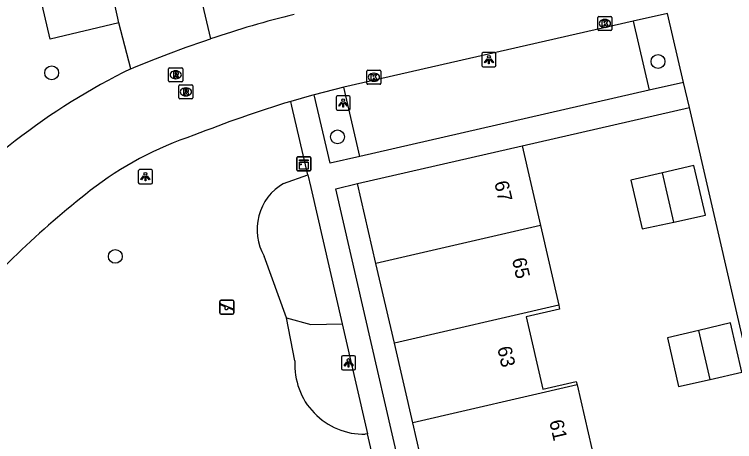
# Model space of a CAD drawing. Extents: x 156414 to 157775, y 382335 to 383765.
# Drawn here: x 157271.1 to 157322.1, y 382959.4 to 382989.6 of the extents above; entities that cross this region are included whole.
import ezdxf

# ---------------------------------------------------------------- set-up
doc = ezdxf.new("R2010")
doc.units = 0
for name, color, linetype in [('IMGEO_Boom', 7, 'Continuous'), ('IMGEO_Groenvoorziening', 7, 'Continuous'), ('IMGEO_Kast', 7, 'Continuous'), ('IMGEO_Kolk', 7, 'Continuous'), ('IMGEO_Lichtpunt', 7, 'Continuous'), ('IMGEO_Pand', 7, 'Continuous'), ('IMGEO_Pand_nummerreeks', 7, 'Continuous'), ('IMGEO_Parkeervlak_open', 7, 'Continuous'), ('IMGEO_Rijbaan_lokaal_open', 7, 'Continuous'), ('IMGEO_Rioolput', 7, 'Continuous'), ('IMGEO_Speelvoorziening', 7, 'Continuous'), ('IMGEO_Voetpad_open', 7, 'Continuous')]:
    doc.layers.add(name, color=color, linetype=linetype)

msp = doc.modelspace()

# ---------------------------------------------------------------- linework, layer by layer
at = {"layer": 'IMGEO_Boom'}
for centre in [(157316.648, 382986.267), (157273.774, 382985.466), (157293.98, 382980.939), (157278.272, 382972.49)]:
    msp.add_circle(centre, 0.489, dxfattribs=at)
at = {"layer": 'IMGEO_Groenvoorziening'}
for points in [[(157290.168, 382977.645), (157291.889, 382978.253)], [(157290.379, 382968.14), (157288.809, 382972.496)], [(157290.977, 382965.094), (157290.379, 382968.14)], [(157290.379, 382968.14), (157292.106, 382967.682), (157294.321, 382967.716)], [(157296.111, 382959.952), (157295.948, 382959.917)]]:
    msp.add_lwpolyline(points, dxfattribs=at)
for centre, radius, start, end in [((157292.053, 382974.394), 3.758, 120.1046, 210.325), ((157295.854, 382964.802), 4.886, 176.5769, 271.0972)]:
    msp.add_arc(centre, radius, start, end, dxfattribs=at)
at = {"layer": 'IMGEO_Kast'}
for p, q in [((157291.105, 382978.607), (157291.105, 382979.448)), ((157291.105, 382979.448), (157291.105, 382978.607)), ((157291.18, 382979.532), (157292.021, 382979.532)), ((157292.021, 382979.532), (157291.18, 382979.532)), ((157292.105, 382979.457), (157292.105, 382978.616)), ((157292.105, 382978.616), (157292.105, 382979.457)), ((157292.03, 382978.532), (157291.189, 382978.532)), ((157291.189, 382978.532), (157292.03, 382978.532))]:
    msp.add_line(p, q, dxfattribs=at)
for points in [[(157291.3, 382979.322), (157291.9, 382979.322), (157291.9, 382979.237), (157291.3, 382979.237), (157291.3, 382979.322)], [(157291.3, 382979.147), (157291.9, 382979.147), (157291.9, 382978.658), (157291.3, 382978.658), (157291.3, 382979.147)]]:
    msp.add_lwpolyline(points, dxfattribs=at)
msp.add_circle((157291.384, 382978.996), 0.0377, dxfattribs=at)
for centre, start, end in [((157291.183, 382979.454), 92.4484, 184.2845), ((157291.183, 382979.454), 92.4484, 184.2845), ((157292.027, 382979.454), 2.4484, 94.2845), ((157292.027, 382979.454), 2.4484, 94.2845), ((157291.183, 382978.61), 182.4484, 274.2845), ((157291.183, 382978.61), 182.4484, 274.2845), ((157292.027, 382978.61), 272.4484, 4.2845), ((157292.027, 382978.61), 272.4484, 4.2845)]:
    msp.add_arc(centre, 0.0779, start, end, dxfattribs=at)
at = {"layer": 'IMGEO_Kolk'}
for p, q in [((157312.389, 382988.534), (157312.389, 382989.386)), ((157312.464, 382989.46), (157313.316, 382989.46)), ((157312.877, 382989.24), (157312.902, 382989.24)), ((157313.39, 382989.386), (157313.39, 382988.534)), ((157312.9, 382988.68), (157312.875, 382988.68)), ((157313.316, 382988.46), (157312.464, 382988.46)), ((157296.054, 382984.73), (157296.054, 382985.582)), ((157296.129, 382985.656), (157296.981, 382985.656)), ((157297.055, 382985.582), (157297.055, 382984.73)), ((157296.542, 382985.436), (157296.567, 382985.436)), ((157296.981, 382984.656), (157296.129, 382984.656)), ((157296.565, 382984.876), (157296.54, 382984.876))]:
    msp.add_line(p, q, dxfattribs=at)
for points in [[(157312.389, 382988.534), (157312.389, 382989.386)], [(157312.464, 382989.46), (157313.316, 382989.46)], [(157312.71, 382989.16), (157312.833, 382989.16), (157312.833, 382989.009), (157312.963, 382989.16), (157313.127, 382989.16), (157312.981, 382989.009), (157313.134, 382988.76), (157312.982, 382988.76), (157312.897, 382988.924), (157312.833, 382988.857), (157312.833, 382988.76), (157312.71, 382988.76), (157312.71, 382989.16)], [(157313.39, 382989.386), (157313.39, 382988.534)], [(157313.316, 382988.46), (157312.464, 382988.46)], [(157296.054, 382984.73), (157296.054, 382985.582)], [(157296.129, 382985.656), (157296.981, 382985.656)], [(157297.055, 382985.582), (157297.055, 382984.73)], [(157296.375, 382985.356), (157296.498, 382985.356), (157296.498, 382985.205), (157296.628, 382985.356), (157296.792, 382985.356), (157296.646, 382985.205), (157296.799, 382984.956), (157296.647, 382984.956), (157296.562, 382985.12), (157296.498, 382985.053), (157296.498, 382984.956), (157296.375, 382984.956), (157296.375, 382985.356)], [(157296.981, 382984.656), (157296.129, 382984.656)]]:
    msp.add_lwpolyline(points, dxfattribs=at)
for centre, start, end in [((157312.466, 382989.384), 91.552, 178.448), ((157312.466, 382989.384), 91.552, 178.448), ((157313.314, 382989.384), 1.552, 88.448), ((157313.314, 382989.384), 1.552, 88.448), ((157312.466, 382988.536), 181.552, 268.448), ((157312.466, 382988.536), 181.552, 268.448), ((157313.314, 382988.536), 271.552, 358.448), ((157313.314, 382988.536), 271.552, 358.448), ((157296.131, 382985.58), 91.552, 178.448), ((157296.131, 382985.58), 91.552, 178.448), ((157296.979, 382985.58), 1.552, 88.448), ((157296.979, 382985.58), 1.552, 88.448), ((157296.131, 382984.732), 181.552, 268.448), ((157296.131, 382984.732), 181.552, 268.448), ((157296.979, 382984.732), 271.552, 358.448), ((157296.979, 382984.732), 271.552, 358.448)]:
    msp.add_arc(centre, 0.0765, start, end, dxfattribs=at)
for centre, major_axis, ratio, start_param, end_param in [((157312.876, 382988.96), (-0.387, 0.002), 0.722429, 4.712389, 7.853982), ((157312.901, 382988.96), (-0.39, 0.002), 0.717154, 1.570796, 4.712389), ((157296.541, 382985.156), (-0.387, 0.002), 0.722429, 4.712389, 7.853982), ((157296.566, 382985.156), (-0.39, 0.002), 0.717154, 1.570796, 4.712389)]:
    msp.add_ellipse(centre, major_axis=major_axis, ratio=ratio, start_param=start_param, end_param=end_param, dxfattribs=at)
at = {"layer": 'IMGEO_Lichtpunt'}
for p, q in [((157304.195, 382986.804), (157304.195, 382985.997)), ((157304.195, 382986.804), (157304.195, 382985.997)), ((157305.097, 382986.899), (157304.289, 382986.899)), ((157305.097, 382986.899), (157304.289, 382986.899)), ((157305.191, 382985.997), (157305.191, 382986.804)), ((157305.191, 382985.997), (157305.191, 382986.804)), ((157304.289, 382985.903), (157305.097, 382985.903)), ((157304.289, 382985.903), (157305.097, 382985.903)), ((157293.884, 382983.74), (157293.884, 382982.933)), ((157293.884, 382983.74), (157293.884, 382982.933)), ((157294.786, 382983.835), (157293.978, 382983.835)), ((157294.786, 382983.835), (157293.978, 382983.835)), ((157294.88, 382982.933), (157294.88, 382983.74)), ((157294.88, 382982.933), (157294.88, 382983.74)), ((157293.978, 382982.839), (157294.786, 382982.839)), ((157293.978, 382982.839), (157294.786, 382982.839)), ((157279.899, 382978.528), (157279.899, 382977.721)), ((157279.899, 382978.528), (157279.899, 382977.721)), ((157280.801, 382978.623), (157279.993, 382978.623)), ((157280.801, 382978.623), (157279.993, 382978.623)), ((157280.895, 382977.721), (157280.895, 382978.528)), ((157280.895, 382977.721), (157280.895, 382978.528)), ((157279.993, 382977.627), (157280.801, 382977.627)), ((157279.993, 382977.627), (157280.801, 382977.627)), ((157294.269, 382965.365), (157294.269, 382964.558)), ((157294.269, 382965.365), (157294.269, 382964.558)), ((157295.171, 382965.46), (157294.363, 382965.46)), ((157295.171, 382965.46), (157294.363, 382965.46)), ((157295.265, 382964.558), (157295.265, 382965.365)), ((157295.265, 382964.558), (157295.265, 382965.365)), ((157294.363, 382964.464), (157295.171, 382964.464)), ((157294.363, 382964.464), (157295.171, 382964.464))]:
    msp.add_line(p, q, dxfattribs=at)
for points in [[(157304.569, 382986.468), (157304.608, 382986.44), (157304.42, 382986.178), (157304.382, 382986.205), (157304.569, 382986.468)], [(157304.671, 382986.42), (157304.718, 382986.42), (157304.718, 382986.098), (157304.671, 382986.098), (157304.671, 382986.42)], [(157304.781, 382986.44), (157304.819, 382986.467), (157305.006, 382986.205), (157304.967, 382986.177), (157304.781, 382986.44)], [(157294.258, 382983.404), (157294.297, 382983.376), (157294.109, 382983.114), (157294.071, 382983.141), (157294.258, 382983.404)], [(157294.36, 382983.356), (157294.407, 382983.356), (157294.407, 382983.034), (157294.36, 382983.034), (157294.36, 382983.356)], [(157294.47, 382983.376), (157294.508, 382983.403), (157294.695, 382983.141), (157294.656, 382983.113), (157294.47, 382983.376)], [(157280.273, 382978.192), (157280.312, 382978.164), (157280.124, 382977.902), (157280.086, 382977.929), (157280.273, 382978.192)], [(157280.375, 382978.144), (157280.422, 382978.144), (157280.422, 382977.822), (157280.375, 382977.822), (157280.375, 382978.144)], [(157280.485, 382978.164), (157280.523, 382978.191), (157280.71, 382977.929), (157280.671, 382977.901), (157280.485, 382978.164)], [(157294.643, 382965.029), (157294.682, 382965.001), (157294.494, 382964.739), (157294.456, 382964.766), (157294.643, 382965.029)], [(157294.745, 382964.981), (157294.792, 382964.981), (157294.792, 382964.659), (157294.745, 382964.659), (157294.745, 382964.981)], [(157294.855, 382965.001), (157294.893, 382965.028), (157295.08, 382964.766), (157295.041, 382964.738), (157294.855, 382965.001)]]:
    msp.add_lwpolyline(points, dxfattribs=at)
for centre in [(157304.694, 382986.602), (157294.383, 382983.538), (157280.398, 382978.326), (157294.768, 382965.163)]:
    msp.add_circle(centre, 0.0994, dxfattribs=at)
for centre, start, end in [((157304.289, 382986.804), 90, 180), ((157304.289, 382986.804), 90, 180), ((157305.097, 382986.804), 0, 90), ((157305.097, 382986.804), 0, 90), ((157304.289, 382985.997), 180, 270), ((157304.289, 382985.997), 180, 270), ((157305.097, 382985.997), 270, 0), ((157305.097, 382985.997), 270, 360), ((157293.978, 382983.74), 90, 180), ((157293.978, 382983.74), 90, 180), ((157294.786, 382983.74), 0, 90), ((157294.786, 382983.74), 0, 90), ((157293.978, 382982.933), 180, 270), ((157293.978, 382982.933), 180, 270), ((157294.786, 382982.933), 270, 0), ((157294.786, 382982.933), 270, 360), ((157279.993, 382978.528), 90, 180), ((157279.993, 382978.528), 90, 180), ((157280.801, 382978.528), 0, 90), ((157280.801, 382978.528), 0, 90), ((157279.993, 382977.721), 180, 270), ((157279.993, 382977.721), 180, 270), ((157280.801, 382977.721), 270, 0), ((157280.801, 382977.721), 270, 360), ((157294.363, 382965.365), 90, 180), ((157294.363, 382965.365), 90, 180), ((157295.171, 382965.365), 0, 90), ((157295.171, 382965.365), 0, 90), ((157294.363, 382964.558), 180, 270), ((157294.363, 382964.558), 180, 270), ((157295.171, 382964.558), 270, 0), ((157295.171, 382964.558), 270, 360)]:
    msp.add_arc(centre, 0.0946, start, end, dxfattribs=at)
at = {"layer": 'IMGEO_Pand'}
for points in [[(157295.407, 382977.638), (157307.033, 382980.31)], [(157307.033, 382980.31), (157308.327, 382974.679)], [(157317.768, 382974.918), (157320.007, 382975.409), (157319.184, 382978.915), (157316.955, 382978.397)], [(157316.955, 382978.397), (157314.725, 382977.878), (157315.529, 382974.427), (157317.768, 382974.918)], [(157317.768, 382974.918), (157316.955, 382978.397)], [(157296.705, 382971.998), (157295.407, 382977.638)], [(157308.327, 382974.679), (157296.705, 382971.998)], [(157308.327, 382974.679), (157309.624, 382969.038)], [(157298.004, 382966.357), (157296.705, 382971.998)], [(157309.624, 382969.038), (157298.004, 382966.357)], [(157309.624, 382969.038), (157309.687, 382968.764), (157307.331, 382968.224), (157308.513, 382963.109), (157310.862, 382963.649), (157310.92, 382963.397)], [(157320.329, 382963.792), (157322.564, 382964.295), (157321.767, 382967.795), (157319.542, 382967.259)], [(157319.542, 382967.259), (157317.317, 382966.723), (157318.093, 382963.289), (157320.329, 382963.792)], [(157320.329, 382963.792), (157319.542, 382967.259)], [(157299.302, 382960.717), (157298.004, 382966.357)], [(157310.92, 382963.397), (157299.302, 382960.717)], [(157310.92, 382963.397), (157312.222, 382957.758)], [(157300.601, 382955.076), (157299.302, 382960.717)]]:
    msp.add_lwpolyline(points, dxfattribs=at)
at = {"layer": 'IMGEO_Parkeervlak_open'}
for points in [[(157278.526, 382989.002), (157273.669, 382987.856), (157271.407, 382997.58), (157276.398, 382998.728)], [(157314.895, 382989.129), (157316.033, 382984.246)], [(157295.572, 382979.55), (157294.428, 382984.455)]]:
    msp.add_lwpolyline(points, dxfattribs=at)
at = {"layer": 'IMGEO_Rijbaan_lokaal_open'}
for points in [[(157278.526, 382989.002), (157276.398, 382998.728)], [(157284.442, 382990.285), (157285.014, 382987.878)], [(157318.459, 382984.778), (157317.328, 382989.654), (157314.895, 382989.129)], [(157314.895, 382989.129), (157294.428, 382984.455)], [(157279.38, 382985.753), (157278.526, 382989.002)], [(157279.38, 382985.753), (157279.581, 382985.85), (157280.804, 382986.346), (157282.036, 382986.822), (157283.275, 382987.278), (157284.521, 382987.713), (157285.014, 382987.878)], [(157294.428, 382984.455), (157292.331, 382983.923)], [(157318.866, 382983.024), (157318.459, 382984.778)], [(157292.331, 382983.923), (157292.152, 382983.875), (157290.68, 382983.445)], [(157324.792, 382954.773), (157325.367, 382954.9), (157318.866, 382983.024)]]:
    msp.add_lwpolyline(points, dxfattribs=at)
for centre, radius, start, end in [((157310.447, 382911.558), 80.446, 104.04306, 108.43046), ((157299.669, 382944.085), 46.345, 115.9623, 139.8625), ((157315.195, 382902.277), 84.789, 106.80567, 111.71184), ((157291.361, 382958.104), 24.152, 108.1744, 127.9843), ((157319.444, 382922.494), 69.503, 128.16454, 139.39214)]:
    msp.add_arc(centre, radius, start, end, dxfattribs=at)
at = {"layer": 'IMGEO_Rioolput'}
for p, q in [((157282.04, 382984.903), (157282.04, 382985.755)), ((157282.115, 382985.829), (157282.967, 382985.829)), ((157282.528, 382985.609), (157282.553, 382985.609)), ((157283.041, 382985.755), (157283.041, 382984.903)), ((157282.551, 382985.049), (157282.526, 382985.049)), ((157282.967, 382984.829), (157282.115, 382984.829)), ((157282.76, 382983.696), (157282.76, 382984.548)), ((157282.835, 382984.622), (157283.687, 382984.622)), ((157283.761, 382984.548), (157283.761, 382983.696)), ((157283.248, 382984.402), (157283.273, 382984.402)), ((157283.687, 382983.622), (157282.835, 382983.622)), ((157283.271, 382983.842), (157283.246, 382983.842))]:
    msp.add_line(p, q, dxfattribs=at)
for points in [[(157282.04, 382984.903), (157282.04, 382985.755)], [(157282.115, 382985.829), (157282.967, 382985.829)], [(157282.629, 382985.527), (157282.377, 382985.529), (157282.377, 382985.129)], [(157283.041, 382985.755), (157283.041, 382984.903)], [(157282.377, 382985.129), (157282.501, 382985.129), (157282.501, 382985.291), (157282.512, 382985.291)], [(157282.555, 382985.448), (157282.501, 382985.448), (157282.501, 382985.367)], [(157282.501, 382985.367), (157282.553, 382985.367)], [(157282.559, 382985.262), (157282.63, 382985.129), (157282.77, 382985.129), (157282.705, 382985.255)], [(157282.967, 382984.829), (157282.115, 382984.829)], [(157282.76, 382983.696), (157282.76, 382984.548)], [(157282.835, 382984.622), (157283.687, 382984.622)], [(157283.761, 382984.548), (157283.761, 382983.696)], [(157283.349, 382984.32), (157283.097, 382984.322), (157283.097, 382983.922)], [(157283.097, 382983.922), (157283.221, 382983.922), (157283.221, 382984.084), (157283.232, 382984.084)], [(157283.275, 382984.241), (157283.221, 382984.241), (157283.221, 382984.16)], [(157283.221, 382984.16), (157283.273, 382984.16)], [(157283.279, 382984.055), (157283.35, 382983.922), (157283.49, 382983.922), (157283.425, 382984.048)], [(157283.687, 382983.622), (157282.835, 382983.622)]]:
    msp.add_lwpolyline(points, dxfattribs=at)
for centre, radius, start, end in [((157282.117, 382985.753), 0.0765, 91.552, 178.448), ((157282.117, 382985.753), 0.0765, 91.552, 178.448), ((157282.628, 382985.417), 0.109, 350.3612, 89.416), ((157282.965, 382985.753), 0.0765, 1.552, 88.448), ((157282.965, 382985.753), 0.0765, 1.552, 88.448), ((157282.511, 382985.238), 0.0533, 26.0293, 88.6989), ((157282.537, 382985.556), 0.19, 274.7715, 282.9687), ((157282.561, 382985.352), 0.0964, 77.0061, 93.1865), ((157282.575, 382985.409), 0.0378, 276.6634, 79.6772), ((157282.626, 382985.417), 0.112, 277.5842, 350.9817), ((157282.61, 382985.202), 0.108, 29.5134, 73.7905), ((157282.117, 382984.905), 0.0765, 181.552, 268.448), ((157282.117, 382984.905), 0.0765, 181.552, 268.448), ((157282.837, 382984.546), 0.0765, 91.552, 178.448), ((157282.837, 382984.546), 0.0765, 91.552, 178.448), ((157282.965, 382984.905), 0.0765, 271.552, 358.448), ((157282.965, 382984.905), 0.0765, 271.552, 358.448), ((157283.685, 382984.546), 0.0765, 1.552, 88.448), ((157283.685, 382984.546), 0.0765, 1.552, 88.448), ((157283.231, 382984.031), 0.0533, 26.0293, 88.6989), ((157283.257, 382984.349), 0.19, 274.7715, 282.9687), ((157283.281, 382984.145), 0.0964, 77.0061, 93.1865), ((157283.295, 382984.202), 0.0378, 276.6634, 79.6772), ((157283.348, 382984.21), 0.109, 350.3612, 89.416), ((157283.346, 382984.21), 0.112, 277.5842, 350.9817), ((157283.33, 382983.995), 0.108, 29.5134, 73.7905), ((157282.837, 382983.698), 0.0765, 181.552, 268.448), ((157282.837, 382983.698), 0.0765, 181.552, 268.448), ((157283.685, 382983.698), 0.0765, 271.552, 358.448), ((157283.685, 382983.698), 0.0765, 271.552, 358.448)]:
    msp.add_arc(centre, radius, start, end, dxfattribs=at)
for centre, major_axis, ratio, start_param, end_param in [((157282.527, 382985.329), (-0.387, 0.002), 0.722429, 4.712389, 7.853982), ((157282.552, 382985.329), (-0.39, 0.002), 0.717154, 1.570796, 4.712389), ((157283.247, 382984.122), (-0.387, 0.002), 0.722429, 4.712389, 7.853982), ((157283.272, 382984.122), (-0.39, 0.002), 0.717154, 1.570796, 4.712389)]:
    msp.add_ellipse(centre, major_axis=major_axis, ratio=ratio, start_param=start_param, end_param=end_param, dxfattribs=at)
at = {"layer": 'IMGEO_Speelvoorziening'}
for p, q in [((157285.662, 382968.501), (157285.662, 382969.301)), ((157285.662, 382969.301), (157285.662, 382968.501)), ((157285.762, 382969.401), (157286.552, 382969.401)), ((157286.552, 382969.401), (157285.762, 382969.401)), ((157286.652, 382969.301), (157286.652, 382968.501)), ((157286.652, 382968.501), (157286.652, 382969.301)), ((157286.045, 382968.929), (157285.706, 382969.066)), ((157285.731, 382969.126), (157286.607, 382968.773)), ((157286.583, 382968.713), (157286.243, 382968.85)), ((157286.552, 382968.401), (157285.762, 382968.401)), ((157285.762, 382968.401), (157286.552, 382968.401))]:
    msp.add_line(p, q, dxfattribs=at)
for centre, radius, start, end in [((157285.762, 382969.301), 0.1, 90, 180), ((157285.762, 382969.301), 0.1, 90, 180), ((157286.552, 382969.301), 0.1, 0, 90), ((157286.552, 382969.301), 0.1, 360, 90), ((157285.719, 382969.096), 0.0327, 68.078, 248.078), ((157286.124, 382968.839), 0.12, 130.9928, 5.1632), ((157286.595, 382968.743), 0.0327, 248.078, 68.078), ((157285.762, 382968.501), 0.1, 180, 270), ((157285.762, 382968.501), 0.1, 180, 270), ((157286.552, 382968.501), 0.1, 270, 0), ((157286.552, 382968.501), 0.1, 270, 0)]:
    msp.add_arc(centre, radius, start, end, dxfattribs=at)
at = {"layer": 'IMGEO_Voetpad_open'}
for points in [[(157318.459, 382984.778), (157316.033, 382984.246)], [(157316.033, 382984.246), (157295.572, 382979.55)], [(157291.889, 382978.253), (157290.756, 382983.122), (157290.68, 382983.445)], [(157295.572, 382979.55), (157293.454, 382979.078), (157292.331, 382983.923)], [(157307.033, 382980.31), (157318.866, 382983.024)], [(157291.889, 382978.253), (157292.099, 382977.35), (157294.321, 382967.716)], [(157301.899, 382949.436), (157300.34, 382949.081), (157293.862, 382977.278), (157295.407, 382977.638)], [(157294.321, 382967.716), (157296.111, 382959.952)], [(157316.082, 382950.954), (157299.085, 382947.058), (157296.111, 382959.952)]]:
    msp.add_lwpolyline(points, dxfattribs=at)

# ---------------------------------------------------------------- texts
at = {"layer": 'IMGEO_Pand_nummerreeks'}
for s, rotation, p in [('67', 282.9372, (157305.063, 382977.721)), ('65', 282.9372, (157306.312, 382972.287)), ('63', 283.0002, (157305.274, 382966.021)), ('61', 282.983, (157308.948, 382960.828))]:
    msp.add_text(s, height=1, rotation=rotation, dxfattribs=at).set_placement(p)

doc.saveas('drawing.dxf')
